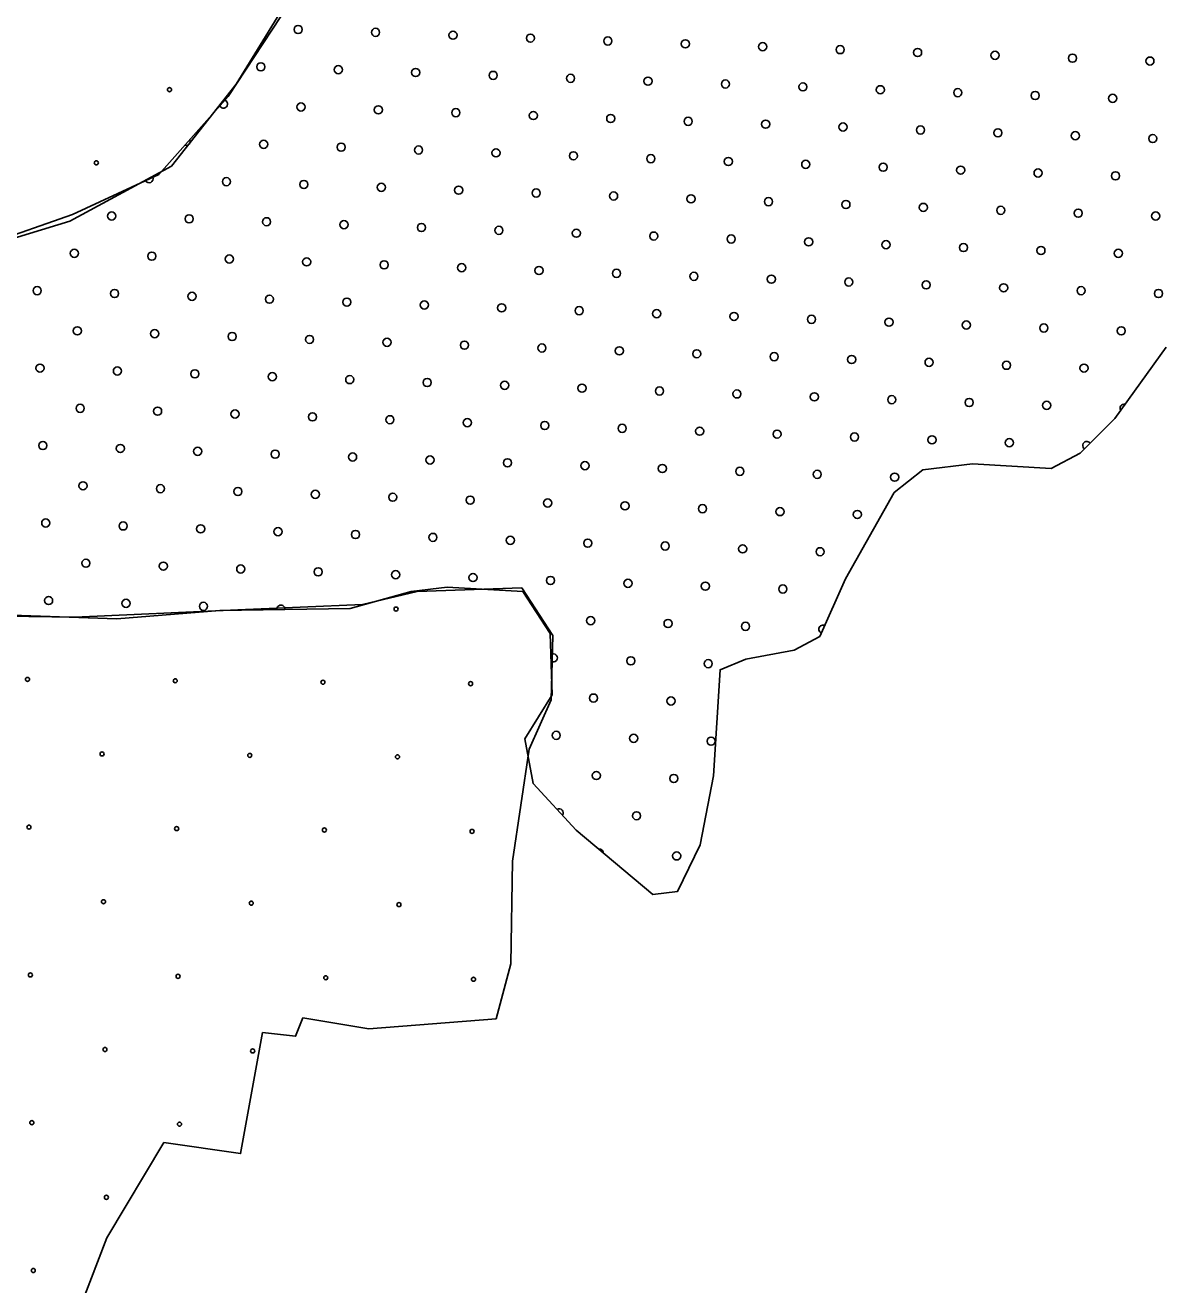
# Model space of a CAD drawing. Extents: x 1612280 to 1883141, y 560852 to 780851.
# Drawn here: x 1796783 to 1799745, y 633298 to 636576 of the extents above; entities that cross this region are included whole.
import ezdxf

# ---------------------------------------------------------------- set-up
doc = ezdxf.new("R2010")
doc.units = 0
for name, color, linetype in [('DESIGN - EROSION CONTROL - Devices', 7, 'Continuous'), ('DESIGN - SCRATCH - User 1', 7, 'Continuous'), ('DESIGN - TRAFFIC CONTROL PERMANENT - Pavement Marking Text', 7, 'Continuous')]:
    doc.layers.add(name, color=color, linetype=linetype)

msp = doc.modelspace()

# ---------------------------------------------------------------- linework, layer by layer
at = {"layer": 'DESIGN - EROSION CONTROL - Devices'}
for centre in [(1797158.9, 636408.4), (1797158.9, 636408.4), (1796968.4, 636218), (1796968.4, 636218), (1797748.7, 635056.9), (1797748.7, 635056.9), (1796789.2, 634873.9), (1796789.2, 634873.9), (1797173.8, 634870.2), (1797173.8, 634870.2), (1797558.3, 634866.5), (1797558.3, 634866.5), (1797942.9, 634862.7), (1797942.9, 634862.7), (1796983.4, 634679.8), (1796983.4, 634679.8), (1797367.9, 634676.1), (1797367.9, 634676.1), (1797752.5, 634672.3), (1797752.5, 634672.3), (1796793, 634489.4), (1796793, 634489.4), (1797177.5, 634485.6), (1797177.5, 634485.6), (1797562.1, 634481.9), (1797562.1, 634481.9), (1797946.6, 634478.2), (1797946.6, 634478.2), (1796987.1, 634295.2), (1796987.1, 634295.2), (1797371.7, 634291.5), (1797371.7, 634291.5), (1797756.2, 634287.8), (1797756.2, 634287.8), (1796796.7, 634104.8), (1796796.7, 634104.8), (1797181.3, 634101.1), (1797181.3, 634101.1), (1797565.8, 634097.4), (1797565.8, 634097.4), (1797950.4, 634093.6), (1797950.4, 634093.6), (1796990.8, 633910.7), (1796990.8, 633910.7), (1797375.4, 633907), (1797375.4, 633907), (1796800.4, 633720.3), (1796800.4, 633720.3), (1797185, 633716.5), (1797185, 633716.5), (1796994.6, 633526.1), (1796994.6, 633526.1), (1796804.2, 633335.7), (1796804.2, 633335.7)]:
    msp.add_circle(centre, 5.28, dxfattribs=at)
msp.add_arc((1797364.2, 635060.6), 5.28, 245.3352, 299.7216, dxfattribs=at)
at = {"layer": 'DESIGN - SCRATCH - User 1'}
for points in [[(1796945.4, 638292.3), (1797086.7, 638165.1), (1797421, 637985), (1797556.9, 637911.5), (1797670.8, 637760.8), (1797799.4, 637668.9), (1797847.1, 637514.5), (1797806.7, 637301.3), (1797648.8, 637128.5), (1797556.9, 636882.3), (1797501.8, 636698.5), (1797332.8, 636422.8), (1797163.9, 636209.6), (1796899.4, 636066.2), (1796645.9, 635989.1), (1796374.1, 635967), (1796153.7, 635937.6), (1795984.7, 635838.3), (1795745.9, 635676.6), (1795569.6, 635570), (1795389.6, 635540.6), (1795250, 635617.8), (1795191.3, 635658.2), (1795011.3, 635639.9)], [(1796945.4, 638292.3), (1797086.7, 638165.1), (1797421, 637985), (1797556.9, 637911.5), (1797670.8, 637760.8), (1797799.4, 637668.9), (1797847.1, 637514.5), (1797806.7, 637301.3), (1797648.8, 637128.5), (1797556.9, 636882.3), (1797501.8, 636698.5), (1797332.8, 636422.8), (1797163.9, 636209.6), (1796899.4, 636066.2), (1796645.9, 635989.1), (1796374.1, 635967), (1796153.7, 635937.6), (1795984.7, 635838.3), (1795745.9, 635676.6), (1795569.6, 635570), (1795389.6, 635540.6), (1795250, 635617.8), (1795191.3, 635658.2), (1795011.3, 635639.9)], [(1796687.4, 636006.9), (1796906.5, 636083.7), (1797131, 636187.8), (1797311.8, 636390.6), (1797470.6, 636631.8)], [(1797470.6, 636631.8), (1797311.8, 636390.6), (1797131, 636187.8), (1796906.5, 636083.7), (1796687.4, 636006.9)], [(1796687.4, 636006.9), (1796906.5, 636083.7), (1797131, 636187.8), (1797311.8, 636390.6), (1797470.6, 636631.8)], [(1797470.6, 636631.8), (1797311.8, 636390.6), (1797131, 636187.8), (1796906.5, 636083.7), (1796687.4, 636006.9)], [(1799753.9, 635738.1), (1799620, 635552.9), (1799529.5, 635462.3), (1799454.7, 635422.9), (1799249.9, 635434.7), (1799120, 635419), (1799045.2, 635359.9), (1798919.2, 635135.3), (1798852.3, 634985.7), (1798785.4, 634950.2), (1798659.4, 634926.6), (1798592.5, 634899), (1798575.3, 634622.8), (1798540.9, 634443.7), (1798481.8, 634322.2), (1798417.7, 634313.9), (1798217.4, 634481.5), (1798105.8, 634603.1)], [(1798105.8, 634603.1), (1798217.4, 634481.5), (1798417.7, 634313.9), (1798481.8, 634322.2), (1798540.9, 634443.7), (1798575.3, 634622.8), (1798592.5, 634899), (1798659.4, 634926.6), (1798785.4, 634950.2), (1798852.3, 634985.7), (1798919.2, 635135.3), (1799045.2, 635359.9), (1799120, 635419), (1799249.9, 635434.7), (1799454.7, 635422.9), (1799529.5, 635462.3), (1799620, 635552.9), (1799753.9, 635738.1)], [(1799753.9, 635738.1), (1799620, 635552.9), (1799529.5, 635462.3), (1799454.7, 635422.9), (1799249.9, 635434.7), (1799120, 635419), (1799045.2, 635359.9), (1798919.2, 635135.3), (1798852.3, 634985.7), (1798785.4, 634950.2), (1798659.4, 634926.6), (1798592.5, 634899), (1798575.3, 634622.8), (1798540.9, 634443.7), (1798481.8, 634322.2), (1798417.7, 634313.9), (1798217.4, 634481.5), (1798105.8, 634603.1)], [(1798105.8, 634603.1), (1798217.4, 634481.5), (1798417.7, 634313.9), (1798481.8, 634322.2), (1798540.9, 634443.7), (1798575.3, 634622.8), (1798592.5, 634899), (1798659.4, 634926.6), (1798785.4, 634950.2), (1798852.3, 634985.7), (1798919.2, 635135.3), (1799045.2, 635359.9), (1799120, 635419), (1799249.9, 635434.7), (1799454.7, 635422.9), (1799529.5, 635462.3), (1799620, 635552.9), (1799753.9, 635738.1)], [(1796612.1, 635040.4), (1796912.5, 635035.6), (1797336.9, 635054.7), (1797661.1, 635069), (1797804.1, 635102.4), (1798075.9, 635112), (1798157, 634987.9), (1798152.2, 634820.9), (1798095, 634692.1), (1798052.1, 634401.1), (1798047.3, 634133.9), (1798009.2, 633990.7)], [(1796612.1, 635040.4), (1796912.5, 635035.6), (1797336.9, 635054.7), (1797661.1, 635069), (1797804.1, 635102.4), (1798075.9, 635112), (1798157, 634987.9), (1798152.2, 634820.9), (1798095, 634692.1), (1798052.1, 634401.1), (1798047.3, 634133.9), (1798009.2, 633990.7)], [(1798105.8, 634603.1), (1798084.1, 634718.9), (1798155.3, 634834), (1798149.8, 634993), (1798078.6, 635102.6), (1797881.4, 635113.6), (1797788.3, 635102.6), (1797629.5, 635058.7), (1797289.9, 635053.3), (1797021.5, 635031.3), (1796698.3, 635042.3)], [(1796698.3, 635042.3), (1797021.5, 635031.3), (1797289.9, 635053.3), (1797629.5, 635058.7), (1797788.3, 635102.6), (1797881.4, 635113.6), (1798078.6, 635102.6), (1798149.8, 634993), (1798155.3, 634834), (1798084.1, 634718.9), (1798105.8, 634603.1)], [(1798105.8, 634603.1), (1798084.1, 634718.9), (1798155.3, 634834), (1798149.8, 634993), (1798078.6, 635102.6), (1797881.4, 635113.6), (1797788.3, 635102.6), (1797629.5, 635058.7), (1797289.9, 635053.3), (1797021.5, 635031.3), (1796698.3, 635042.3)], [(1796698.3, 635042.3), (1797021.5, 635031.3), (1797289.9, 635053.3), (1797629.5, 635058.7), (1797788.3, 635102.6), (1797881.4, 635113.6), (1798078.6, 635102.6), (1798149.8, 634993), (1798155.3, 634834), (1798084.1, 634718.9), (1798105.8, 634603.1)], [(1798009.2, 633990.7), (1797677.8, 633964.5), (1797506.1, 633993.1), (1797487.1, 633945.4), (1797401.2, 633955)], [(1798009.2, 633990.7), (1797677.8, 633964.5), (1797506.1, 633993.1), (1797487.1, 633945.4), (1797401.2, 633955)], [(1797401.2, 633955), (1797344, 633640.1), (1797143.8, 633668.7)], [(1797401.2, 633955), (1797344, 633640.1), (1797143.8, 633668.7)], [(1797143.8, 633668.7), (1796995.9, 633420.6), (1796814.8, 632948.3)], [(1797143.8, 633668.7), (1796995.9, 633420.6), (1796814.8, 632948.3)]]:
    msp.add_lwpolyline(points, dxfattribs=at)
at = {"layer": 'DESIGN - TRAFFIC CONTROL PERMANENT - Pavement Marking Text'}
for centre in [(1797493.8, 636565), (1797493.8, 636565), (1797695.4, 636557.5), (1797695.4, 636557.5), (1797897, 636550.1), (1797897, 636550.1), (1798098.6, 636542.6), (1798098.6, 636542.6), (1798300.2, 636535.1), (1798300.2, 636535.1), (1798501.8, 636527.6), (1798501.8, 636527.6), (1798703.4, 636520.2), (1798703.4, 636520.2), (1798905, 636512.7), (1798905, 636512.7), (1799106.6, 636505.2), (1799106.6, 636505.2), (1799308.3, 636497.8), (1799308.3, 636497.8), (1797396.7, 636467.9), (1797396.7, 636467.9), (1799509.9, 636490.3), (1799509.9, 636490.3), (1799711.5, 636482.8), (1799711.5, 636482.8), (1797598.3, 636460.4), (1797598.3, 636460.4), (1797799.9, 636453), (1797799.9, 636453), (1798001.5, 636445.5), (1798001.5, 636445.5), (1798203.1, 636438), (1798203.1, 636438), (1798404.7, 636430.6), (1798404.7, 636430.6), (1798606.3, 636423.1), (1798606.3, 636423.1), (1798808, 636415.6), (1798808, 636415.6), (1799009.6, 636408.2), (1799009.6, 636408.2), (1799211.2, 636400.7), (1799211.2, 636400.7), (1797501.2, 636363.4), (1797501.2, 636363.4), (1799412.8, 636393.2), (1799412.8, 636393.2), (1799614.4, 636385.8), (1799614.4, 636385.8), (1797702.8, 636355.9), (1797702.8, 636355.9), (1797904.4, 636348.4), (1797904.4, 636348.4), (1798106.1, 636341), (1798106.1, 636341), (1798307.7, 636333.5), (1798307.7, 636333.5), (1798509.3, 636326), (1798509.3, 636326), (1798710.9, 636318.6), (1798710.9, 636318.6), (1798912.5, 636311.1), (1798912.5, 636311.1), (1799114.1, 636303.6), (1799114.1, 636303.6), (1797404.2, 636266.3), (1797404.2, 636266.3), (1799315.7, 636296.2), (1799315.7, 636296.2), (1799517.3, 636288.7), (1799517.3, 636288.7), (1799718.9, 636281.2), (1799718.9, 636281.2), (1797605.8, 636258.8), (1797605.8, 636258.8), (1797807.4, 636251.4), (1797807.4, 636251.4), (1798009, 636243.9), (1798009, 636243.9), (1798210.6, 636236.4), (1798210.6, 636236.4), (1798412.2, 636229), (1798412.2, 636229), (1798613.8, 636221.5), (1798613.8, 636221.5), (1798815.4, 636214), (1798815.4, 636214), (1799017, 636206.6), (1799017, 636206.6), (1797307.1, 636169.2), (1797307.1, 636169.2), (1799218.6, 636199.1), (1799218.6, 636199.1), (1799420.3, 636191.6), (1799420.3, 636191.6), (1799621.9, 636184.2), (1799621.9, 636184.2), (1797508.7, 636161.8), (1797508.7, 636161.8), (1797710.3, 636154.3), (1797710.3, 636154.3), (1797911.9, 636146.8), (1797911.9, 636146.8), (1798113.5, 636139.4), (1798113.5, 636139.4), (1798315.1, 636131.9), (1798315.1, 636131.9), (1798516.7, 636124.4), (1798516.7, 636124.4), (1798718.4, 636117), (1798718.4, 636117), (1798920, 636109.5), (1798920, 636109.5), (1799121.6, 636102), (1799121.6, 636102), (1797008.4, 636079.6), (1797008.4, 636079.6), (1797210, 636072.2), (1797210, 636072.2), (1799323.2, 636094.6), (1799323.2, 636094.6), (1799524.8, 636087.1), (1799524.8, 636087.1), (1799726.4, 636079.6), (1799726.4, 636079.6), (1797411.6, 636064.7), (1797411.6, 636064.7), (1797613.2, 636057.2), (1797613.2, 636057.2), (1797814.8, 636049.8), (1797814.8, 636049.8), (1798016.5, 636042.3), (1798016.5, 636042.3), (1798218.1, 636034.8), (1798218.1, 636034.8), (1798419.7, 636027.4), (1798419.7, 636027.4), (1798621.3, 636019.9), (1798621.3, 636019.9), (1798822.9, 636012.4), (1798822.9, 636012.4), (1799024.5, 636005), (1799024.5, 636005), (1796911.3, 635982.6), (1796911.3, 635982.6), (1797112.9, 635975.1), (1797112.9, 635975.1), (1799226.1, 635997.5), (1799226.1, 635997.5), (1799427.7, 635990), (1799427.7, 635990), (1799629.3, 635982.6), (1799629.3, 635982.6), (1797314.6, 635967.6), (1797314.6, 635967.6), (1797516.2, 635960.2), (1797516.2, 635960.2), (1797717.8, 635952.7), (1797717.8, 635952.7), (1797919.4, 635945.2), (1797919.4, 635945.2), (1798121, 635937.8), (1798121, 635937.8), (1798322.6, 635930.3), (1798322.6, 635930.3), (1798524.2, 635922.8), (1798524.2, 635922.8), (1798725.8, 635915.4), (1798725.8, 635915.4), (1798927.4, 635907.9), (1798927.4, 635907.9), (1796814.3, 635885.5), (1796814.3, 635885.5), (1797015.9, 635878), (1797015.9, 635878), (1799129, 635900.4), (1799129, 635900.4), (1799330.7, 635892.9), (1799330.7, 635892.9), (1799532.3, 635885.5), (1799532.3, 635885.5), (1799733.9, 635878), (1799733.9, 635878), (1797217.5, 635870.5), (1797217.5, 635870.5), (1797419.1, 635863.1), (1797419.1, 635863.1), (1797620.7, 635855.6), (1797620.7, 635855.6), (1797822.3, 635848.1), (1797822.3, 635848.1), (1798023.9, 635840.7), (1798023.9, 635840.7), (1798225.5, 635833.2), (1798225.5, 635833.2), (1798427.1, 635825.7), (1798427.1, 635825.7), (1798628.8, 635818.3), (1798628.8, 635818.3), (1798830.4, 635810.8), (1798830.4, 635810.8), (1796918.8, 635780.9), (1796918.8, 635780.9), (1797120.4, 635773.5), (1797120.4, 635773.5), (1799032, 635803.3), (1799032, 635803.3), (1799233.6, 635795.9), (1799233.6, 635795.9), (1799435.2, 635788.4), (1799435.2, 635788.4), (1799636.8, 635780.9), (1799636.8, 635780.9), (1797322, 635766), (1797322, 635766), (1797523.6, 635758.5), (1797523.6, 635758.5), (1797725.2, 635751.1), (1797725.2, 635751.1), (1797926.8, 635743.6), (1797926.8, 635743.6), (1798128.5, 635736.1), (1798128.5, 635736.1), (1798330.1, 635728.7), (1798330.1, 635728.7), (1798531.7, 635721.2), (1798531.7, 635721.2), (1798733.3, 635713.7), (1798733.3, 635713.7), (1796821.7, 635683.9), (1796821.7, 635683.9), (1797023.3, 635676.4), (1797023.3, 635676.4), (1798934.9, 635706.3), (1798934.9, 635706.3), (1799136.5, 635698.8), (1799136.5, 635698.8), (1799338.1, 635691.3), (1799338.1, 635691.3), (1799539.7, 635683.9), (1799539.7, 635683.9), (1797224.9, 635668.9), (1797224.9, 635668.9), (1797426.6, 635661.5), (1797426.6, 635661.5), (1797628.2, 635654), (1797628.2, 635654), (1797829.8, 635646.5), (1797829.8, 635646.5), (1798031.4, 635639.1), (1798031.4, 635639.1), (1798233, 635631.6), (1798233, 635631.6), (1798434.6, 635624.1), (1798434.6, 635624.1), (1798636.2, 635616.7), (1798636.2, 635616.7), (1796926.3, 635579.3), (1796926.3, 635579.3), (1798837.8, 635609.2), (1798837.8, 635609.2), (1799039.4, 635601.7), (1799039.4, 635601.7), (1799241, 635594.3), (1799241, 635594.3), (1799442.7, 635586.8), (1799442.7, 635586.8), (1797127.9, 635571.9), (1797127.9, 635571.9), (1797329.5, 635564.4), (1797329.5, 635564.4), (1797531.1, 635556.9), (1797531.1, 635556.9), (1797732.7, 635549.5), (1797732.7, 635549.5), (1797934.3, 635542), (1797934.3, 635542), (1798135.9, 635534.5), (1798135.9, 635534.5), (1798337.5, 635527.1), (1798337.5, 635527.1), (1798539.1, 635519.6), (1798539.1, 635519.6), (1798740.8, 635512.1), (1798740.8, 635512.1), (1796829.2, 635482.3), (1796829.2, 635482.3), (1798942.4, 635504.7), (1798942.4, 635504.7), (1799144, 635497.2), (1799144, 635497.2), (1799345.6, 635489.7), (1799345.6, 635489.7), (1797030.8, 635474.8), (1797030.8, 635474.8), (1797232.4, 635467.3), (1797232.4, 635467.3), (1797434, 635459.9), (1797434, 635459.9), (1797635.6, 635452.4), (1797635.6, 635452.4), (1797837.2, 635444.9), (1797837.2, 635444.9), (1798038.9, 635437.5), (1798038.9, 635437.5), (1798240.5, 635430), (1798240.5, 635430), (1798442.1, 635422.5), (1798442.1, 635422.5), (1798643.7, 635415.1), (1798643.7, 635415.1), (1798845.3, 635407.6), (1798845.3, 635407.6), (1799046.9, 635400.1), (1799046.9, 635400.1), (1796933.7, 635377.7), (1796933.7, 635377.7), (1797135.3, 635370.3), (1797135.3, 635370.3), (1797337, 635362.8), (1797337, 635362.8), (1797538.6, 635355.3), (1797538.6, 635355.3), (1797740.2, 635347.9), (1797740.2, 635347.9), (1797941.8, 635340.4), (1797941.8, 635340.4), (1798143.4, 635332.9), (1798143.4, 635332.9), (1798345, 635325.5), (1798345, 635325.5), (1798546.6, 635318), (1798546.6, 635318), (1798748.2, 635310.5), (1798748.2, 635310.5), (1798949.8, 635303.1), (1798949.8, 635303.1), (1796836.7, 635280.7), (1796836.7, 635280.7), (1797038.3, 635273.2), (1797038.3, 635273.2), (1797239.9, 635265.7), (1797239.9, 635265.7), (1797441.5, 635258.3), (1797441.5, 635258.3), (1797643.1, 635250.8), (1797643.1, 635250.8), (1797844.7, 635243.3), (1797844.7, 635243.3), (1798046.3, 635235.8), (1798046.3, 635235.8), (1798247.9, 635228.4), (1798247.9, 635228.4), (1798449.5, 635220.9), (1798449.5, 635220.9), (1798651.2, 635213.4), (1798651.2, 635213.4), (1798852.8, 635206), (1798852.8, 635206), (1796941.2, 635176.1), (1796941.2, 635176.1), (1797142.8, 635168.6), (1797142.8, 635168.6), (1797344.4, 635161.2), (1797344.4, 635161.2), (1797546, 635153.7), (1797546, 635153.7), (1797747.6, 635146.2), (1797747.6, 635146.2), (1797949.2, 635138.8), (1797949.2, 635138.8), (1798150.9, 635131.3), (1798150.9, 635131.3), (1798352.5, 635123.8), (1798352.5, 635123.8), (1798554.1, 635116.4), (1798554.1, 635116.4), (1798755.7, 635108.9), (1798755.7, 635108.9), (1796844.1, 635079), (1796844.1, 635079), (1797045.7, 635071.6), (1797045.7, 635071.6), (1797247.3, 635064.1), (1797247.3, 635064.1), (1798255.4, 635026.8), (1798255.4, 635026.8), (1798457, 635019.3), (1798457, 635019.3), (1798658.6, 635011.8), (1798658.6, 635011.8), (1798359.9, 634922.2), (1798359.9, 634922.2), (1798561.5, 634914.8), (1798561.5, 634914.8), (1798262.9, 634825.2), (1798262.9, 634825.2), (1798464.5, 634817.7), (1798464.5, 634817.7), (1798165.8, 634728.1), (1798165.8, 634728.1), (1798367.4, 634720.6), (1798367.4, 634720.6), (1798569, 634713.2), (1798569, 634713.2), (1798270.3, 634623.6), (1798270.3, 634623.6), (1798471.9, 634616.1), (1798471.9, 634616.1), (1798374.9, 634519), (1798374.9, 634519), (1798479.4, 634414.5), (1798479.4, 634414.5)]:
    msp.add_circle(centre, 10.6, dxfattribs=at)
for centre, start, end in [((1797299.6, 636370.8), 205.7079, 70.8683), ((1797202.5, 636273.8), 249.4902, 27.086), ((1797105.5, 636176.7), 208.5494, 21.2062), ((1799644.3, 635579.3), 77.5285, 210.7435), ((1799547.2, 635482.3), 36.5767, 233.4625), ((1797449, 635056.6), 356.5337, 185.3167), ((1798860.2, 635004.4), 63.6658, 248.159), ((1798158.3, 634929.7), 235.2358, 128.7163), ((1798173.3, 634526.5), 324.1625, 120.9653), ((1798277.8, 634421.9), 1.3146, 98.8523)]:
    msp.add_arc(centre, 10.6, start, end, dxfattribs=at)

doc.saveas('drawing.dxf')
